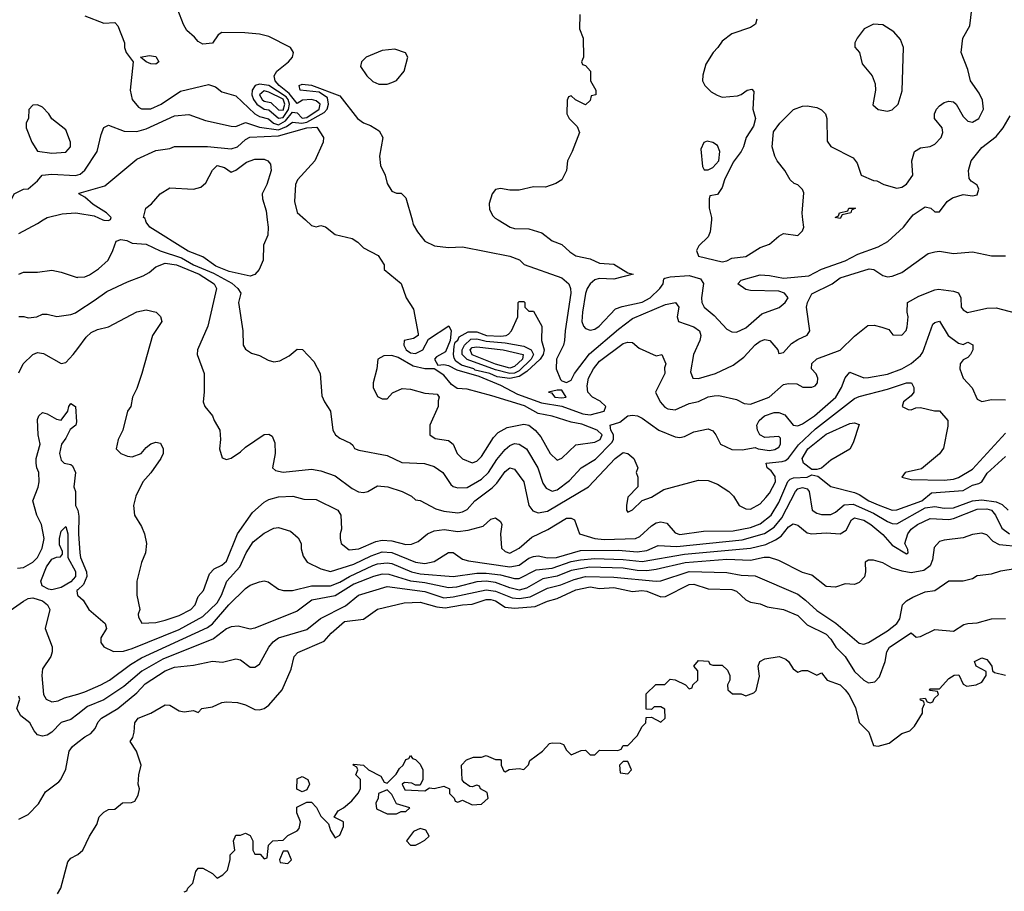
# Model space of a CAD drawing. Header units: inches. Extents: x 2348341 to 2479810, y 460419 to 613669.
# Tile 335 of 656: x 2379754 to 2383925, y 557156 to 560848. Entities that reach past the tile are written whole.
import ezdxf

# ---------------------------------------------------------------- set-up
doc = ezdxf.new("R2010")
doc.units = ezdxf.units.IN
doc.header["$MEASUREMENT"] = 0
for name, color, linetype in [('C3575', 7, 'Continuous'), ('C3576', 7, 'Continuous'), ('C3585', 7, 'Continuous'), ('C3586', 7, 'Continuous')]:
    doc.layers.add(name, color=color, linetype=linetype)

msp = doc.modelspace()

# ---------------------------------------------------------------- linework, layer by layer
at = {"layer": 'C3575', "color": 2}
for points, elevation in [([(2379750, 559942.8), (2379830, 559984.7), (2379853.3, 560000)], 94), ([(2379750, 559771), (2379770, 559778.8), (2379830, 559778.8), (2379890, 559786.8), (2379930, 559778.8), (2379996.8, 559756.8), (2380000, 559757)], 90), ([(2379750, 559591), (2379770.9, 559590.9), (2379790, 559584.7), (2379826, 559590), (2379850, 559601), (2379870, 559601), (2379911.1, 559591.1), (2379970, 559598.8), (2379990, 559606.8), (2380000, 559613.3)], 86), ([(2379750, 559352), (2379769, 559390), (2379809, 559430), (2379830, 559438.8), (2379854.4, 559434.4), (2379930, 559391.3), (2379950, 559396), (2379981.2, 559430), (2380000, 559455.5)], 82), ([(2379744.6, 558524.6), (2379770, 558527.2), (2379809.3, 558550), (2379830, 558570.7), (2379849.6, 558610), (2379858, 558650), (2379847, 558710), (2379826.6, 558750), (2379809.2, 558810), (2379832.3, 558867.7), (2379836, 558890), (2379835.1, 558930), (2379826, 558950), (2379823.7, 558970), (2379823.7, 558990), (2379840.9, 559050), (2379832, 559090), (2379830, 559154), (2379835.3, 559170), (2379850, 559184.7), (2379870, 559178.8), (2379910, 559156), (2379930, 559152), (2379958, 559190), (2379962, 559210), (2379970, 559222), (2379991, 559210), (2379995.3, 559144.7), (2379991.3, 559130), (2379967.1, 559112.9), (2379950, 559075.3), (2379930.8, 559050), (2379922.8, 559010), (2379930, 558982), (2379942, 558970), (2379970, 558964.7), (2379978, 558958), (2379990.6, 558930.6), (2379984, 558870), (2379990.7, 558850), (2379990.7, 558790), (2380000, 558771)], 78), ([(2380000, 558433.5), (2379996.3, 558430), (2379997.3, 558417.3), (2379998.8, 558410), (2380000, 558409)], 78), ([(2379714, 558346), (2379770, 558384.9), (2379790, 558396.3), (2379810, 558399.1), (2379850, 558386), (2379871.3, 558370), (2379881, 558350), (2379862, 558270), (2379891.1, 558191.1), (2379892, 558170), (2379886, 558150), (2379850, 558098), (2379847.3, 558070), (2379854.8, 557990), (2379866, 557970), (2379890, 557958.8), (2379917.5, 557962.5), (2379944.5, 557975.5), (2380000, 557991.7)], 74), ([(2380000, 557907), (2379970, 557884), (2379930, 557870.5), (2379890, 557830.6), (2379870, 557818), (2379850, 557813.4), (2379830, 557818.8), (2379815.2, 557835.2), (2379797.3, 557870), (2379759.1, 557899.1), (2379742, 557930), (2379754.8, 557970), (2379750, 557982)], 70), ([(2379750, 557462), (2379790, 557482), (2379833.6, 557526.4), (2379863.1, 557576.9), (2379920.4, 557619.6), (2379928, 557630), (2379950, 557674), (2379964, 557750), (2379977.2, 557770), (2380000, 557787.5)], 66), ([(2379914.6, 557145.4), (2379928.7, 557170), (2379958.6, 557281.4), (2379970, 557296), (2379998, 557310), (2380000, 557311.7)], 62)]:
    msp.add_lwpolyline(points, dxfattribs=dict(at, elevation=elevation))
at = {"layer": 'C3575', "color": 2, "elevation": 74}
msp.add_lwpolyline([(2379890, 558433.2), (2379876.5, 558436.5), (2379849.4, 558449.4), (2379844, 558470), (2379867.3, 558530), (2379890, 558562.8), (2379910, 558572), (2379927.3, 558572.7), (2379935.3, 558584.7), (2379935.3, 558595.3), (2379923.2, 558623.2), (2379922.9, 558650), (2379930, 558681), (2379950, 558701), (2379958.4, 558670), (2379958, 558570), (2379990, 558510.6), (2379990.2, 558490), (2379970, 558467.3), (2379930, 558442.9)], close=True, dxfattribs=at)
at = {"layer": 'C3576', "color": 2, "elevation": 102}
msp.add_lwpolyline([(2379830, 560488), (2379810, 560486), (2379792.7, 560467.3), (2379791.6, 560431.6), (2379782, 560410), (2379782, 560390), (2379806, 560330), (2379830, 560292), (2379890, 560282.8), (2379950, 560286.8), (2379968.7, 560310), (2379969, 560330), (2379950, 560382), (2379890, 560428), (2379878, 560450), (2379850, 560478)], close=True, dxfattribs=at)
at = {"layer": 'C3576', "color": 2}
for points, elevation in [([(2379678.7, 560000), (2379730, 560110.8), (2379770, 560131), (2379790, 560131.3), (2379830, 560166), (2379849.7, 560190.3), (2379890, 560193.7), (2379990, 560188.9), (2380000, 560191.1)], 98), ([(2379853.3, 560000), (2379870, 560011), (2379934.6, 560025.4), (2379990, 560030.4), (2380000, 560028.7)], 94)]:
    msp.add_lwpolyline(points, dxfattribs=dict(at, elevation=elevation))
at = {"layer": 'C3585', "color": 2}
for points, elevation in [([(2380106.6, 560000), (2380110, 559998.4), (2380130, 559997.3), (2380135.3, 560000)], 94), ([(2380802.9, 560000), (2380806.8, 559970), (2380804.7, 559935.3), (2380787.1, 559892.9), (2380785.5, 559830), (2380767.7, 559790), (2380750, 559769.5), (2380730, 559762), (2380641.9, 559781.9), (2380584.8, 559804.8), (2380530, 559843.5), (2380468.1, 559868.1), (2380305.6, 559970), (2380289.4, 559990), (2380287, 560000)], 90), ([(2380964.3, 560000), (2380990, 559976), (2381010, 559971), (2381030, 559976), (2381050, 559971.3), (2381090, 559938), (2381162, 559922), (2381186.4, 559906.4), (2381210, 559882), (2381272, 559850), (2381298, 559810), (2381298, 559790), (2381370, 559731.3), (2381391, 559670), (2381422, 559622), (2381442, 559518), (2381442, 559510), (2381422.8, 559497.2), (2381382, 559490), (2381380.5, 559470), (2381390.7, 559450), (2381410, 559437.1), (2381430, 559434.9), (2381462, 559450), (2381485.2, 559494.8), (2381572, 559552), (2381582, 559530), (2381578, 559490), (2381558, 559442), (2381519.8, 559420.2), (2381511, 559410), (2381525.4, 559385.4), (2381550, 559387.3), (2381570, 559383), (2381605.7, 559365.7), (2381698.2, 559338.2), (2381790, 559300.3), (2381862.3, 559262.3), (2381964.8, 559224.8), (2382050.7, 559210.7), (2382139.3, 559179.3), (2382170, 559174.8), (2382229.6, 559190.4), (2382237, 559210), (2382212.9, 559232.9), (2382180.9, 559250), (2382160.7, 559270), (2382157.2, 559297.2), (2382163.5, 559330), (2382184.7, 559370), (2382210, 559401.6), (2382310, 559477.3), (2382330, 559482.8), (2382350, 559481), (2382377.3, 559457.3), (2382450, 559424.7), (2382474, 559430), (2382490.7, 559390.7), (2382486, 559374), (2382487.3, 559350), (2382446.8, 559270), (2382466.8, 559230), (2382487.1, 559207.1), (2382499.9, 559199.9), (2382530, 559195.5), (2382590, 559222), (2382629.5, 559230.5), (2382670, 559250.6), (2382695.3, 559255.3), (2382716, 559256), (2382790, 559238.8), (2382822.5, 559222.5), (2382850, 559219.1), (2382929.2, 559250), (2382990, 559302.8), (2383010, 559306.8), (2383045.4, 559305.4), (2383071.6, 559291.6), (2383110, 559291.3), (2383123.1, 559296.9), (2383134, 559310), (2383135.3, 559330), (2383128.4, 559348.4), (2383108, 559370), (2383110, 559392), (2383130, 559411), (2383230, 559447.7), (2383290, 559507.3), (2383347, 559553), (2383373.7, 559553.7), (2383406.4, 559546.4), (2383435.3, 559535.3), (2383452.7, 559512.7), (2383490, 559512), (2383508.9, 559531.1), (2383512.9, 559547.1), (2383517.2, 559590), (2383513.2, 559610), (2383515.3, 559650), (2383563.3, 559676.7), (2383630, 559704), (2383646.4, 559706.4), (2383710, 559698.8), (2383730.6, 559690.6), (2383740.7, 559670), (2383742, 559630), (2383750, 559618.8), (2383768.4, 559608.4), (2383850, 559626), (2383890, 559628), (2383970, 559606.8)], 94), ([(2381415.9, 560000), (2381421.1, 559981.1), (2381438.8, 559950), (2381470.5, 559910.5), (2381510.5, 559890.5), (2381570, 559883.8), (2381630, 559885.5), (2381830, 559846), (2381870.7, 559830.7), (2381891.1, 559811.1), (2382050, 559755.5), (2382080.7, 559730), (2382087.7, 559710), (2382088, 559690), (2382064.4, 559530), (2382062.4, 559490), (2382057.1, 559470), (2382028, 559410), (2382026, 559370), (2382044.5, 559324.5), (2382050, 559318), (2382070, 559311), (2382090, 559321), (2382103.7, 559350), (2382167.6, 559432.4), (2382290, 559537), (2382350, 559582), (2382490, 559642), (2382532, 559650), (2382546, 559630), (2382538.8, 559590), (2382544.7, 559570), (2382610, 559546.8), (2382634, 559530), (2382639.1, 559510), (2382635.5, 559490), (2382608, 559430), (2382596, 559356), (2382604.7, 559330), (2382630, 559327.7), (2382702, 559350), (2382775.5, 559384.5), (2382820.7, 559419.3), (2382870, 559470.6), (2382890, 559486.8), (2382910, 559494), (2382931.3, 559490), (2382964.7, 559450), (2382970, 559434), (2382990, 559438), (2383023.9, 559476.1), (2383050, 559494), (2383090, 559511.3), (2383101.2, 559530), (2383087, 559630), (2383091.6, 559650), (2383110, 559687.3), (2383195.3, 559730), (2383230, 559754.4), (2383352.5, 559792.5), (2383371.3, 559790), (2383410, 559764), (2383430, 559759.1), (2383450, 559762), (2383490, 559777.3), (2383602, 559858), (2383630, 559865.5), (2383650, 559868), (2383710, 559858.4), (2383790, 559865.5), (2383870, 559847.7), (2383930, 559848.4)], 98), ([(2381781.2, 560000), (2381832, 559970), (2381850, 559964), (2381910, 559962.8), (2381965.2, 559945.2), (2382010, 559911.3), (2382050, 559896), (2382084.4, 559864.4), (2382110, 559848.5), (2382170, 559834.9), (2382210, 559817.3), (2382270, 559813), (2382330, 559776), (2382352, 559770), (2382270, 559749.4), (2382208.1, 559751.9), (2382190, 559746.6), (2382170, 559729.3), (2382157.1, 559710), (2382150, 559688.7), (2382137.6, 559610), (2382135.5, 559570), (2382142, 559550), (2382150, 559540.7), (2382170, 559533.4), (2382190, 559538), (2382209.2, 559550), (2382277.2, 559622.8), (2382306.3, 559633.7), (2382390, 559652), (2382424.5, 559670), (2382466, 559710), (2382479, 559730), (2382482, 559750), (2382486.8, 559753.2), (2382510, 559759.1), (2382590, 559764), (2382638, 559750), (2382650.9, 559730.9), (2382642.4, 559670), (2382643.8, 559650), (2382654, 559630), (2382695.3, 559595.3), (2382750, 559538), (2382770, 559526), (2382790, 559524.7), (2382830, 559542.8), (2382897.6, 559602.4), (2382971.3, 559628.7), (2382996, 559650), (2383009.2, 559670), (2382993.2, 559690), (2382970, 559698.4), (2382850, 559701.2), (2382830, 559705.2), (2382795.3, 559730), (2382810, 559744.7), (2382890, 559767.3), (2382930, 559764.9), (2382990, 559752.9), (2383097.1, 559762.9), (2383150, 559791.8), (2383250, 559826.7), (2383304.4, 559855.6), (2383390, 559885.5), (2383431.8, 559908.2), (2383497.2, 559970), (2383521.4, 560000)], 102), ([(2382683.7, 560000), (2382678.8, 559950), (2382670, 559928), (2382631.3, 559890), (2382621, 559870), (2382630, 559846.8), (2382730, 559822), (2382750, 559827.3), (2382770, 559838.8), (2382830, 559845.5), (2382890, 559882.8), (2382930, 559898), (2382970, 559932), (2382990, 559942), (2383050, 559934), (2383070, 559954), (2383075.3, 559970), (2383071.9, 560000)], 106), ([(2380000, 559757), (2380030, 559759.1), (2380050, 559767.7), (2380087.5, 559792.5), (2380129, 559830), (2380149, 559870), (2380162, 559910), (2380182.5, 559917.5), (2380207.2, 559912.8), (2380230, 559901.6), (2380290, 559897.5), (2380349.5, 559869.5), (2380438.9, 559838.9), (2380490.4, 559810), (2380574.5, 559774.5), (2380651.9, 559731.9), (2380677.6, 559710), (2380690.4, 559690), (2380680.5, 559650), (2380698.8, 559530), (2380701, 559470), (2380710, 559452), (2380735.3, 559435.3), (2380770, 559426), (2380805.8, 559405.8), (2380830, 559398.8), (2380856.5, 559403.5), (2380896, 559424), (2380930, 559452), (2380951.3, 559451.3), (2380999.8, 559399.8), (2381026.8, 559350), (2381034.4, 559254.4), (2381044.7, 559230), (2381070.6, 559190.6), (2381081, 559110), (2381091.3, 559090), (2381110, 559076), (2381154.8, 559054.8), (2381165.4, 559045.4), (2381171.6, 559031.6), (2381190, 559024.7), (2381310, 559002), (2381372.7, 558972.7), (2381468.5, 558968.5), (2381510, 558955.5), (2381546.8, 558930), (2381579.9, 558879.9), (2381590.5, 558870.5), (2381610, 558864.9), (2381650, 558866.4), (2381710, 558901.3), (2381739.7, 558930), (2381774.8, 558985.2), (2381810, 559028), (2381830, 559044.4), (2381850, 559052.4), (2381870.3, 559050.3), (2381900.5, 559030), (2381948.4, 558950), (2381970, 558884.7), (2381983.4, 558863.4), (2382010, 558850.5), (2382030, 558857.1), (2382083.3, 558896.7), (2382132.7, 558950), (2382192.8, 558987.2), (2382262.8, 559057.2), (2382269.8, 559070), (2382268.6, 559090), (2382258, 559110), (2382255.3, 559130), (2382296.6, 559143.4), (2382330, 559170.5), (2382350, 559173), (2382370.3, 559170.3), (2382390, 559160.7), (2382460.7, 559110), (2382530, 559081.3), (2382550, 559078.9), (2382570, 559082.6), (2382610, 559102), (2382670, 559115.5), (2382690, 559106), (2382702.8, 559090), (2382722, 559050), (2382770, 559027.6), (2382814.2, 559025.8), (2382870, 559036), (2382882, 559030), (2382930, 559023), (2382953.1, 559026.9), (2382970, 559038), (2382976, 559050), (2382976, 559076), (2382970, 559082), (2382910, 559079), (2382889.2, 559089.2), (2382879, 559110), (2382876, 559130), (2382886.6, 559150), (2382909.2, 559170), (2382950, 559184.9), (2382970, 559184.9), (2382995.1, 559175.1), (2383030.6, 559130.6), (2383050, 559128), (2383070, 559136.4), (2383120.7, 559170), (2383211.6, 559250), (2383235.6, 559290), (2383250, 559331.3), (2383270, 559354.8), (2383330, 559330.6), (2383350, 559333), (2383430, 559347), (2383490, 559368.7), (2383530, 559392.4), (2383570, 559425.5), (2383580.1, 559439.9), (2383622, 559558), (2383630, 559566), (2383650, 559571), (2383687.3, 559510), (2383730, 559478), (2383750, 559472), (2383770, 559482), (2383790.7, 559470.7), (2383791, 559450), (2383782, 559430), (2383770, 559418), (2383750, 559408), (2383738, 559390), (2383736, 559370), (2383751, 559330), (2383788.2, 559288.2), (2383810, 559241), (2383830, 559230.8), (2383870, 559239.1), (2383930, 559237.3)], 90), ([(2380000, 559613.3), (2380070, 559658.4), (2380122.7, 559697.3), (2380210, 559738.4), (2380277.1, 559762.9), (2380302.7, 559777.3), (2380330, 559801), (2380370, 559817.3), (2380418, 559810), (2380514.4, 559770), (2380578, 559730), (2380587.3, 559710), (2380550.8, 559550), (2380506.8, 559450), (2380506, 559430), (2380534.8, 559350), (2380536, 559270), (2380531.3, 559230), (2380538, 559210), (2380571.3, 559170), (2380578, 559150), (2380602, 559110), (2380604.7, 559070), (2380601, 559030), (2380611.6, 558991.6), (2380630, 558984.7), (2380650, 558991.3), (2380690, 559018), (2380710, 559038), (2380789.1, 559090.9), (2380810, 559092), (2380823.6, 559083.6), (2380835.3, 559055.3), (2380836, 559010), (2380824.7, 558950), (2380838, 558938), (2380870, 558931), (2380990, 558944), (2381030, 558937.3), (2381090, 558916.3), (2381162, 558862), (2381188.5, 558848.5), (2381210, 558845.5), (2381228, 558850), (2381270, 558873), (2381314, 558870), (2381374, 558850), (2381414, 558830), (2381430, 558814), (2381450, 558812), (2381516.3, 558776.3), (2381550, 558766.4), (2381610, 558759.3), (2381630, 558763), (2381650, 558774), (2381682, 558810), (2381755.3, 558864.7), (2381775.5, 558884.5), (2381810, 558934), (2381830, 558950.5), (2381850, 558944.7), (2381890, 558891), (2381910.5, 558790.5), (2381928.1, 558768.1), (2381950, 558759.1), (2381990, 558766.7), (2382162.7, 558870), (2382277, 558990), (2382310, 559014.4), (2382330, 559010.5), (2382354.8, 558990), (2382372, 558950), (2382364.7, 558930), (2382372, 558910), (2382372, 558870), (2382330, 558826), (2382324.7, 558790), (2382324.7, 558770), (2382330, 558762), (2382350, 558772), (2382390, 558812), (2382430, 558826), (2382482.5, 558857.5), (2382630, 558897.3), (2382670, 558896.3), (2382710, 558880.7), (2382758, 558850), (2382778, 558830), (2382802, 558790), (2382830, 558776), (2382850, 558774.8), (2382890, 558797.3), (2382915.2, 558824.8), (2382930, 558842), (2382955.1, 558890), (2382953.9, 558913.9), (2382937.3, 558937.3), (2382919.5, 558950), (2382915.3, 558970), (2382983.9, 558976.1), (2382998.4, 558981.6), (2383010, 558990.4), (2383052.2, 559047.8), (2383124.7, 559115.3), (2383290, 559243), (2383310, 559252.4), (2383430, 559283.1), (2383510.5, 559310.5), (2383532, 559310), (2383541, 559290), (2383541, 559270), (2383530, 559255.3), (2383498, 559230), (2383492, 559210), (2383516.9, 559196.9), (2383530, 559196), (2383550, 559204.7), (2383570, 559206), (2383628.9, 559191.1), (2383650.7, 559190.7), (2383686, 559150), (2383686, 559126), (2383667.3, 559032.7), (2383650.5, 559009.5), (2383574.4, 558945.6), (2383504.7, 558930), (2383491, 558910), (2383530, 558901.1), (2383670, 558897), (2383710, 558901.3), (2383730, 558908.4), (2383790, 558944.9), (2383930, 559097.3)], 86), ([(2380000, 559455.5), (2380035.9, 559504.1), (2380056.2, 559523.8), (2380084.1, 559535.9), (2380130, 559547.3), (2380250, 559610.8), (2380290, 559618.8), (2380332, 559610), (2380350.9, 559590.9), (2380356, 559570), (2380316, 559510), (2380271.3, 559350), (2380250, 559286), (2380232, 559250), (2380224.7, 559210), (2380211.3, 559190), (2380191, 559110), (2380171.3, 559070), (2380162, 559030), (2380182, 559010), (2380210, 558998.8), (2380230, 558996.3), (2380268.7, 559010), (2380290, 559036), (2380310, 559051), (2380330, 559058), (2380350, 559054), (2380362, 559030), (2380362, 559010), (2380351.3, 558990), (2380310, 558928.7), (2380276, 558890), (2380246, 558830), (2380236, 558790), (2380241, 558750), (2380270, 558702), (2380282.8, 558670), (2380290.8, 558630), (2380286.8, 558590), (2380270.6, 558549.4), (2380250.8, 558470), (2380250.8, 558410), (2380262.8, 558350), (2380256, 558330), (2380256.9, 558316.9), (2380271.6, 558291.6), (2380330, 558294.9), (2380370, 558304.9), (2380430, 558323.7), (2380478.4, 558350), (2380497, 558370), (2380510, 558404.7), (2380533.2, 558430), (2380558.4, 558501.6), (2380578, 558522), (2380610, 558538), (2380630, 558554.8), (2380676.9, 558670), (2380739.5, 558760.5), (2380790, 558804.9), (2380810, 558815.8), (2380850, 558826.4), (2380910.5, 558830.5), (2380957.3, 558817.3), (2381010, 558815.5), (2381101, 558770), (2381114, 558750), (2381117.3, 558690), (2381110.8, 558670), (2381110.9, 558650.9), (2381116, 558630), (2381150, 558602), (2381190, 558607), (2381262.7, 558637.3), (2381290, 558643.1), (2381330, 558641.1), (2381390, 558625.3), (2381413.3, 558626.7), (2381442.4, 558637.6), (2381481.2, 558670), (2381510, 558683), (2381551.8, 558688.2), (2381610, 558680.3), (2381654.3, 558685.7), (2381717, 558703), (2381750, 558732), (2381770, 558738), (2381790, 558722), (2381796, 558710), (2381791, 558670), (2381794.8, 558610), (2381810, 558594.8), (2381830, 558588.4), (2381869.2, 558610), (2381923.1, 558656.9), (2381991.3, 558688.7), (2382070, 558736.3), (2382090, 558737.3), (2382104.7, 558730), (2382124.7, 558670), (2382190.3, 558650.3), (2382230, 558646.3), (2382362, 558650), (2382380.5, 558659.5), (2382430, 558704.9), (2382450, 558716.3), (2382470, 558720.7), (2382495.5, 558715.5), (2382530, 558674.8), (2382550, 558667), (2382650, 558681.3), (2382776.3, 558683.7), (2382850, 558697.3), (2382890, 558713.1), (2382937.4, 558750), (2382970, 558803), (2383008.1, 558891.9), (2383018.2, 558901.8), (2383031.9, 558908.1), (2383089.7, 558910.3), (2383110, 558920.5), (2383135.2, 558915.2), (2383190, 558870.7), (2383290, 558846), (2383310, 558837.6), (2383350.5, 558810), (2383390, 558792.6), (2383450, 558770.2), (2383470, 558771.4), (2383575.1, 558810), (2383616.1, 558843.9), (2383750, 558853.4), (2383790, 558877), (2383816.9, 558883.1), (2383830, 558890.7), (2383852.6, 558927.4), (2383930, 558998)], 82), ([(2380000, 558409), (2380022.8, 558390), (2380046.8, 558350), (2380116, 558290), (2380121, 558270), (2380098, 558230), (2380098, 558210), (2380110, 558192), (2380151.3, 558171.3), (2380194, 558174), (2380230, 558184.9), (2380430, 558264.9), (2380530, 558319.5), (2380590, 558378.4), (2380608.3, 558410), (2380632, 558470), (2380686, 558530), (2380713, 558590), (2380743.5, 558636.5), (2380790, 558673.4), (2380830, 558694), (2380850, 558697.3), (2380901.4, 558681.4), (2380933.7, 558653.7), (2380946, 558630), (2380946.4, 558606.4), (2380955.3, 558575.3), (2380971.3, 558550), (2381030, 558522), (2381070, 558510.5), (2381170, 558541.3), (2381242.8, 558577.2), (2381290, 558594.7), (2381330, 558591.3), (2381430, 558550.3), (2381470, 558544.6), (2381510, 558553), (2381570, 558590.8), (2381590, 558590.8), (2381630, 558562.8), (2381655.5, 558555.5), (2381830, 558530.2), (2381870, 558538), (2381910, 558566.7), (2381930, 558574.4), (2381950, 558577.1), (2381990, 558568.9), (2382028, 558570), (2382130, 558599.1), (2382290, 558600.7), (2382370, 558593.4), (2382410, 558600.2), (2382458.6, 558621.4), (2382536.9, 558616.9), (2382814.9, 558645.1), (2382908.9, 558671.1), (2382950, 558698), (2382981.9, 558738.1), (2383040.5, 558850), (2383050, 558861.3), (2383070, 558866.7), (2383090, 558860.5), (2383098.4, 558850), (2383110.4, 558770.4), (2383130, 558758), (2383150, 558752.4), (2383190, 558752.7), (2383210, 558762), (2383246.5, 558793.5), (2383284.6, 558795.4), (2383370, 558758), (2383430, 558723.1), (2383450, 558714.6), (2383470, 558713.4), (2383590, 558780.2), (2383630, 558786.7), (2383670, 558779.6), (2383710, 558780.8), (2383790, 558810.3), (2383830, 558814.2), (2383890, 558805.8), (2383915.1, 558795.1), (2383941.3, 558770)], 78), ([(2380000, 557991.7), (2380030, 558000.4), (2380097.2, 558030), (2380135.1, 558050), (2380223.7, 558116.3), (2380270, 558144.9), (2380550, 558273.1), (2380570.7, 558289.3), (2380640.5, 558370), (2380710, 558439.1), (2380730, 558453.4), (2380770, 558467.3), (2380790, 558471), (2380807.1, 558467.1), (2380850, 558436), (2380870.9, 558430.9), (2380910, 558430.7), (2380990, 558450.3), (2381070, 558450.2), (2381110, 558465.5), (2381150.6, 558489.4), (2381250, 558535.8), (2381270, 558543.2), (2381310, 558547.7), (2381330, 558544), (2381414, 558510), (2381450, 558501.6), (2381590, 558490.3), (2381690, 558503.5), (2381730, 558504.1), (2381790, 558496.9), (2381850, 558481.5), (2381870, 558481.7), (2381942.4, 558517.6), (2382010, 558525.4), (2382090, 558552.8), (2382130, 558560.6), (2382190, 558565.6), (2382310, 558562.2), (2382390, 558553.4), (2382570, 558584.1), (2382850, 558609.1), (2382914.4, 558625.6), (2382955.4, 558644.6), (2382979, 558661), (2383010, 558699.3), (2383030, 558713.4), (2383050, 558707.3), (2383090, 558674.8), (2383110, 558670.8), (2383170, 558674.4), (2383230, 558670.5), (2383254.7, 558685.3), (2383278, 558730), (2383290, 558738.4), (2383330, 558728.4), (2383359.1, 558710), (2383410, 558667.7), (2383450, 558622.8), (2383510, 558586), (2383518, 558590), (2383516.4, 558603.6), (2383504, 558630), (2383515.6, 558670), (2383530, 558690.4), (2383557, 558710), (2383610, 558734.6), (2383690, 558731.4), (2383710, 558734.9), (2383810, 558775.5), (2383850, 558776.9), (2383870.4, 558770), (2383886.7, 558750), (2383913.9, 558693.9), (2383947.3, 558670)], 74), ([(2380000, 558771), (2380000.5, 558770), (2380004.9, 558744.9), (2380002.4, 558670), (2380008.2, 558590), (2380012, 558570), (2380037.1, 558510), (2380038.4, 558490), (2380023.9, 558456.1), (2380000, 558433.5)], 78), ([(2383990, 558615.5), (2383904, 558624), (2383877.2, 558637.2), (2383850, 558666.8), (2383830, 558673.4), (2383790, 558667.7), (2383750, 558654), (2383670, 558644), (2383650, 558637.3), (2383627.8, 558612.2), (2383620.1, 558559.9), (2383610, 558534.8), (2383584.4, 558515.6), (2383530, 558504.9), (2383491.6, 558511.6), (2383450, 558524.4), (2383410, 558548.2), (2383370, 558559.1), (2383350, 558558.8), (2383335.3, 558550), (2383337.2, 558510), (2383332.3, 558487.7), (2383310, 558464.7), (2383290, 558456), (2383250, 558458), (2383210, 558444.7), (2383170, 558446.8), (2383110, 558494.8), (2383070, 558506.8), (2382970, 558557.3), (2382930, 558570.4), (2382908, 558570), (2382850, 558557.4), (2382750, 558561.2), (2382573.2, 558546.8), (2382450, 558519.1), (2382410, 558514.2), (2382370, 558515), (2382310, 558524.5), (2382169.1, 558529.1), (2382090, 558515.2), (2382030, 558491.2), (2381970, 558479.1), (2381900.5, 558439.5), (2381870, 558432.4), (2381830, 558441.6), (2381770, 558464.5), (2381730, 558469.3), (2381690, 558466.5), (2381604.2, 558444.2), (2381570, 558441.3), (2381470, 558462.9), (2381410.2, 558470.2), (2381318.6, 558498.6), (2381290, 558499.6), (2381252.7, 558490), (2381170, 558456.5), (2381090, 558407.4), (2380991.2, 558388.8), (2380930, 558343.1), (2380750, 558271), (2380730, 558266), (2380679.8, 558279.8), (2380650, 558276.3), (2380630, 558267.7), (2380574.5, 558225.5), (2380360.5, 558139.5), (2380271.6, 558088.4), (2380195.7, 558024.3), (2380110, 557966.7), (2380041.4, 557938.6), (2380000, 557907)], 70), ([(2380000, 557787.5), (2380030, 557810.5), (2380055.6, 557824.4), (2380074, 557846), (2380086.2, 557873.8), (2380101.2, 557890), (2380169.4, 557930), (2380250, 557996.4), (2380285.2, 558034.8), (2380369.5, 558090), (2380410, 558105.7), (2380490, 558113.4), (2380570, 558130.7), (2380612.9, 558127.1), (2380670, 558141), (2380690, 558136), (2380730, 558106), (2380750, 558106), (2380770, 558118), (2380809.6, 558190), (2380827.5, 558212.5), (2380849.8, 558230.2), (2380970, 558265.5), (2381028, 558312), (2381134.2, 558365.8), (2381189.3, 558410), (2381310, 558446.7), (2381470, 558426), (2381550, 558399.7), (2381590, 558403.2), (2381730, 558433.8), (2381770, 558427.2), (2381839.7, 558399.7), (2381870, 558396.3), (2381916.9, 558403.1), (2381990, 558440.2), (2382046.3, 558453.7), (2382102.9, 558477.1), (2382150, 558489.2), (2382270, 558487.3), (2382450, 558470.3), (2382470, 558471.8), (2382590, 558511.1), (2382750, 558506.7), (2382810, 558495.3), (2382870, 558492.4), (2383050, 558414.4), (2383083, 558390), (2383130, 558344.9), (2383211.4, 558291.4), (2383310, 558206.8), (2383330, 558202.8), (2383350, 558210.5), (2383430, 558259.5), (2383469.6, 558290), (2383481.6, 558310), (2383493.2, 558370), (2383510, 558386.8), (2383537.5, 558402.5), (2383590, 558424.9), (2383630, 558430.6), (2383690, 558470.8), (2383750, 558470.8), (2383790, 558481), (2383810, 558494), (2383870, 558500.7), (2383910, 558513.4), (2383970, 558522.8)], 66), ([(2380000, 557311.7), (2380022, 557330), (2380049.2, 557390), (2380081.2, 557438.8), (2380090, 557471.3), (2380110, 557491.3), (2380130, 557502), (2380156.4, 557503.6), (2380190, 557531.3), (2380227.3, 557532.7), (2380242, 557538), (2380256.4, 557563.6), (2380262, 557590), (2380255.3, 557610), (2380258, 557650), (2380268.7, 557690), (2380248.7, 557750), (2380222, 557790), (2380232.9, 557807.1), (2380239, 557830), (2380241.2, 557870), (2380255.3, 557890), (2380310, 557910.6), (2380370, 557946), (2380390, 557944.7), (2380430, 557921), (2380450, 557916), (2380490, 557922), (2380510, 557914), (2380526, 557930), (2380570, 557938), (2380610, 557956), (2380630, 557958.8), (2380676.3, 557956.3), (2380710, 557946), (2380750, 557926), (2380770, 557924.7), (2380790, 557931), (2380810, 557944.7), (2380866, 558010), (2380903.3, 558096.7), (2380916, 558150), (2380931.7, 558168.3), (2381043.9, 558216.1), (2381073.2, 558250), (2381130, 558299.3), (2381210, 558308.4), (2381270, 558350.7), (2381382.3, 558377.7), (2381450, 558381.3), (2381521, 558361), (2381556.3, 558356.3), (2381630, 558370.2), (2381670, 558372.6), (2381730, 558392.4), (2381750, 558392.3), (2381770, 558386), (2381810, 558360.3), (2381850, 558354.9), (2381937.3, 558362.7), (2381990, 558385.3), (2382030, 558396.5), (2382110, 558432.9), (2382170, 558446), (2382210, 558438.7), (2382270, 558442.4), (2382350, 558425.5), (2382389.7, 558430.3), (2382410, 558428), (2382470, 558403.7), (2382490, 558404.4), (2382590, 558455.5), (2382610, 558457.1), (2382670, 558437.1), (2382770, 558434.9), (2382790, 558427.3), (2382830, 558391), (2382850, 558381), (2382890, 558373.4), (2382920.5, 558360.5), (2382990, 558350.4), (2383050, 558324.9), (2383090, 558285.5), (2383170, 558245.5), (2383190, 558224), (2383210.5, 558190), (2383250.2, 558150.2), (2383290, 558087.7), (2383330, 558050.6), (2383350, 558039.1), (2383376.2, 558043.8), (2383395.3, 558064.7), (2383419.5, 558130), (2383427, 558170), (2383438, 558190), (2383530, 558251), (2383552, 558232), (2383570, 558236), (2383630, 558264.7), (2383710, 558258), (2383753.2, 558286.8), (2383770, 558291), (2383810, 558294), (2383870, 558310.8), (2383930, 558311)], 62), ([(2380450, 557154), (2380462, 557158), (2380466, 557170), (2380488, 557190), (2380500.4, 557239.6), (2380510, 557254), (2380530, 557254), (2380570, 557232), (2380590, 557212), (2380614.6, 557225.4), (2380634, 557246), (2380646, 557290), (2380646, 557310), (2380666, 557330), (2380659, 557370), (2380670, 557394), (2380690, 557394), (2380710, 557402), (2380730, 557392), (2380742, 557370), (2380742, 557330), (2380750, 557314), (2380772.7, 557312.7), (2380790, 557294), (2380802, 557298), (2380808.4, 557351.6), (2380826, 557370), (2380870, 557372), (2380890, 557392), (2380930, 557412), (2380938, 557422), (2380944, 557450), (2380928.4, 557488.4), (2380927.3, 557512.7), (2380970, 557534), (2380990, 557534), (2381011.6, 557511.6), (2381030, 557474), (2381062, 557442), (2381070, 557414), (2381090, 557382), (2381110, 557394), (2381126, 557430), (2381126, 557450), (2381086, 557470), (2381103.1, 557496.9), (2381126, 557510), (2381160.4, 557539.6), (2381188.4, 557571.6), (2381198, 557590), (2381198, 557630), (2381178, 557650), (2381186, 557670), (2381182, 557682), (2381166, 557690), (2381170, 557694), (2381210.9, 557690.9), (2381231.1, 557671.1), (2381283.6, 557643.6), (2381298, 557618), (2381310, 557614), (2381348.4, 557651.6), (2381363.1, 557676.9), (2381378, 557690), (2381390, 557714), (2381402, 557718), (2381410, 557732), (2381418, 557718), (2381430, 557714), (2381450, 557694), (2381462, 557670), (2381462, 557630), (2381450, 557606), (2381430, 557606), (2381414.6, 557614.6), (2381383.6, 557616.4), (2381374, 557610), (2381386, 557586), (2381470, 557582), (2381490, 557594), (2381510, 557592), (2381550, 557602), (2381574, 557590), (2381574, 557570), (2381594, 557550), (2381598, 557538), (2381610, 557534), (2381630, 557542), (2381670, 557522), (2381710, 557524.7), (2381738, 557550), (2381734.6, 557574.6), (2381706, 557590), (2381702, 557602), (2381690, 557606), (2381670, 557598), (2381660.4, 557600.4), (2381636.4, 557616.4), (2381628.4, 557628.4), (2381626, 557690), (2381647.3, 557712.7), (2381676.4, 557723.6), (2381710, 557724.7), (2381730, 557732), (2381770, 557714), (2381790, 557714), (2381794, 557710), (2381794, 557690), (2381804.7, 557664.7), (2381810, 557662), (2381828, 557672), (2381870, 557676), (2381890, 557672), (2381908.9, 557691.1), (2381915.3, 557710), (2381968, 557750), (2381998, 557782), (2382010, 557784.7), (2382043.6, 557783.6), (2382058, 557778), (2382070, 557754), (2382090, 557734), (2382132.7, 557752.7), (2382150, 557754), (2382170, 557734), (2382190, 557734), (2382210, 557754), (2382287.3, 557752.7), (2382302, 557758), (2382310, 557774), (2382330, 557774), (2382370, 557814), (2382390, 557854), (2382406, 557870), (2382407.3, 557892.7), (2382430, 557894), (2382470, 557872), (2382488, 557890), (2382487.3, 557927.3), (2382470, 557938), (2382442, 557938), (2382430, 557926), (2382407.3, 557927.3), (2382407.3, 557992.7), (2382448.4, 558031.6), (2382487.3, 558032.7), (2382510, 558054), (2382530, 558052), (2382574, 558030), (2382590, 558014), (2382602, 558018), (2382606, 558030), (2382626, 558050), (2382626, 558090), (2382609, 558110), (2382630, 558134), (2382671.6, 558131.6), (2382678, 558118), (2382690, 558114), (2382730, 558114), (2382752.7, 558092.7), (2382762, 558070), (2382762, 558050), (2382752, 558030), (2382754, 558010), (2382772.7, 557992.7), (2382810, 557992), (2382830, 557984.7), (2382863.1, 557996.9), (2382872.9, 558007.1), (2382888, 558068), (2382882, 558110), (2382888.7, 558130), (2382910, 558141), (2382970.9, 558150.9), (2382999.8, 558139.8), (2383011, 558130), (2383030, 558098), (2383050, 558084.7), (2383069.1, 558090.9), (2383090.9, 558090.9), (2383130, 558072), (2383150, 558082), (2383174, 558050), (2383230, 558030.8), (2383250.7, 558010), (2383266, 557990), (2383294.6, 557934.6), (2383310.5, 557870.5), (2383351, 557830), (2383370, 557774), (2383390, 557771.3), (2383436.5, 557783.5), (2383490, 557824.7), (2383524, 557836), (2383544.7, 557855.3), (2383578, 557910), (2383578, 557930), (2383586, 557950), (2383582, 557962), (2383570, 557966), (2383568, 557972), (2383590, 557974), (2383598, 557958), (2383610, 557954), (2383622, 557958), (2383627.3, 557972.7), (2383646, 557990), (2383642, 558002), (2383610, 558006), (2383606, 558010), (2383610, 558014), (2383650, 558014), (2383690, 558058), (2383712, 558072), (2383732.7, 558072.7), (2383750, 558034), (2383765.4, 558025.4), (2383806, 558030), (2383830, 558042), (2383848, 558070), (2383847.3, 558087.3), (2383806, 558110), (2383798, 558130), (2383830, 558144.7), (2383850, 558138), (2383858, 558130), (2383872, 558110), (2383874, 558090), (2383883.6, 558083.6), (2383930, 558072)], 58)]:
    msp.add_lwpolyline(points, dxfattribs=dict(at, elevation=elevation))
for points, elevation in [([(2381910, 559614), (2381930, 559614), (2381966, 559550), (2381964, 559490), (2381976, 559450), (2381971.5, 559430), (2381959, 559410), (2381901.7, 559358.3), (2381870, 559336.7), (2381830, 559328.9), (2381776.1, 559336.1), (2381746, 559350), (2381683.9, 559363.9), (2381677.2, 559370), (2381625.4, 559385.4), (2381602, 559402), (2381594.8, 559414.8), (2381591, 559430), (2381594, 559466), (2381598, 559482), (2381610, 559491.3), (2381615.1, 559504.9), (2381653.6, 559526.4), (2381690, 559526.2), (2381732, 559510), (2381791.9, 559508.1), (2381814, 559510), (2381824.2, 559515.8), (2381837.2, 559530), (2381864, 559590), (2381866, 559650), (2381870, 559654), (2381890, 559654), (2381894, 559650), (2381894, 559630)], 94), ([(2381830, 559348.9), (2381770, 559365.2), (2381649.5, 559409.5), (2381628.4, 559430), (2381627.8, 559450), (2381637.5, 559470), (2381665.5, 559494.5), (2381690, 559496.8), (2381730, 559486.5), (2381810, 559479.8), (2381890, 559465.5), (2381920.9, 559450), (2381931.1, 559430), (2381920.9, 559410), (2381870, 559361.1), (2381850, 559351.6)], 90), ([(2381830, 559372.4), (2381770, 559388.7), (2381670, 559429), (2381661.7, 559450), (2381670, 559459.5), (2381690, 559462.6), (2381802, 559450), (2381887.3, 559430), (2381883.7, 559410), (2381850, 559379.8)], 86), ([(2381330, 559425.4), (2381295.8, 559424.2), (2381270.8, 559410), (2381267.3, 559370), (2381251.3, 559310), (2381251.3, 559290), (2381270, 559252), (2381290, 559242), (2381310, 559242), (2381332.9, 559267.1), (2381373.6, 559286.4), (2381410, 559282.8), (2381470, 559266.8), (2381522, 559262), (2381531.3, 559250), (2381526.4, 559233.6), (2381526.8, 559210), (2381491, 559130), (2381491.3, 559090), (2381514.4, 559074.4), (2381570, 559066), (2381590.8, 559050), (2381607.3, 559010), (2381630, 558987.7), (2381670, 558971), (2381690, 558978.8), (2381710, 558997.3), (2381761.3, 559078.7), (2381780.5, 559099.5), (2381819.5, 559120.5), (2381890, 559134.4), (2381910.3, 559130.3), (2381938, 559110), (2381961.7, 559081.7), (2382000.7, 559010), (2382030, 558982.8), (2382050, 558990.7), (2382110, 559047.3), (2382190, 559059), (2382213.3, 559070), (2382221.7, 559090), (2382200.5, 559110), (2382135.1, 559135.1), (2382090, 559143.1), (2382010, 559169), (2381950, 559180.4), (2381891.9, 559211.9), (2381754.5, 559254.5), (2381650, 559282.6), (2381606.6, 559286.6), (2381582.9, 559302.9), (2381550, 559342.7), (2381509.5, 559369.5), (2381470, 559369.7), (2381420.9, 559380.9), (2381357, 559417)], 94), ([(2382050, 559279), (2382030, 559279), (2381994, 559270), (2382007.1, 559267.1), (2382021, 559250), (2382050, 559246), (2382068.7, 559250)], 98), ([(2383110, 558942.7), (2383074, 558970), (2383068.2, 558990), (2383092.8, 559030), (2383170, 559093.1), (2383270, 559137.1), (2383290, 559140.7), (2383310, 559134), (2383284.4, 559055.6), (2383270.4, 559029.6), (2383190, 558982.7), (2383150, 558949.2), (2383130, 558942.7)], 82), ([(2382330, 557706), (2382310, 557706), (2382294, 557690), (2382298, 557658), (2382330, 557654), (2382346, 557670)], 58), ([(2380950, 557578), (2380928, 557588), (2380930, 557632), (2380950, 557642), (2380974, 557630), (2380982, 557610), (2380970, 557586)], 58), ([(2381310, 557586), (2381274, 557570), (2381272, 557550), (2381262, 557530), (2381265.4, 557505.4), (2381310, 557484.7), (2381350, 557484.7), (2381370, 557494), (2381390, 557494), (2381406, 557510), (2381350, 557526), (2381330, 557566)], 58), ([(2381450, 557422), (2381422, 557410), (2381392, 557370), (2381410, 557352), (2381430, 557352), (2381450, 557362), (2381470, 557372), (2381488, 557390), (2381474.6, 557414.6)], 58), ([(2380890, 557326), (2380870, 557326), (2380854, 557290), (2380858, 557278), (2380890, 557274), (2380906, 557290)], 58)]:
    msp.add_lwpolyline(points, close=True, dxfattribs=dict(at, elevation=elevation))
at = {"layer": 'C3586', "color": 2}
for points, elevation in [([(2380030, 560864), (2380110, 560834), (2380156.9, 560836.9), (2380170, 560822), (2380198, 560750), (2380198, 560730), (2380204.7, 560710), (2380234, 560670), (2380222, 560550), (2380230.6, 560510), (2380257.1, 560477.1), (2380270.4, 560470.4), (2380310, 560470.4), (2380352.7, 560490), (2380434.5, 560545.5), (2380553.2, 560573.2), (2380583.8, 560563.8), (2380610, 560542.8), (2380670, 560525.5), (2380750.1, 560450.1), (2380770, 560438.6), (2380808.5, 560428.5), (2380829.6, 560409.6), (2380850, 560403.4), (2380880.6, 560419.4), (2380910, 560457), (2380930, 560453.4), (2380950, 560431.8), (2380970, 560434.7), (2381022.5, 560470), (2381026.1, 560490), (2381010, 560505), (2380989.5, 560510.5), (2380952, 560508), (2380930, 560493.7), (2380895.7, 560535.7), (2380853.1, 560570), (2380836.3, 560590), (2380832, 560610), (2380842.7, 560630), (2380892.3, 560670), (2380909.3, 560690), (2380913.2, 560710), (2380901.2, 560730), (2380810, 560777), (2380770, 560786.6), (2380707.5, 560792.5), (2380610, 560794), (2380595.3, 560784.7), (2380570, 560748.7), (2380530, 560744), (2380510, 560755.3), (2380494.8, 560774.8), (2380462, 560802), (2380447.3, 560827.3), (2380424.5, 560890)], 102), ([(2383071.9, 560000), (2383068.7, 560028.7), (2383074.8, 560114.8), (2383069.3, 560129.3), (2383050, 560148.7), (2383034, 560154), (2383018, 560170), (2382995.3, 560210), (2382962.7, 560250), (2382952, 560270), (2382942, 560310), (2382947, 560373), (2382973.2, 560410), (2383031.7, 560468.3), (2383070, 560482), (2383090, 560483), (2383130, 560476.3), (2383150, 560466.8), (2383166.8, 560450), (2383173.4, 560430), (2383174, 560334), (2383190.5, 560310.5), (2383283.8, 560263.8), (2383300.7, 560240.7), (2383318, 560190), (2383370, 560166.8), (2383385.4, 560165.4), (2383414, 560150), (2383470, 560134.8), (2383490, 560138.8), (2383510, 560151), (2383537.2, 560190), (2383533.2, 560250), (2383544, 560290), (2383570, 560306), (2383610, 560311.3), (2383630, 560321), (2383657.2, 560350), (2383664, 560370), (2383662, 560390), (2383629, 560430), (2383629.2, 560450), (2383637.2, 560470), (2383650, 560482.8), (2383670, 560497.3), (2383690, 560502.8), (2383710, 560501), (2383721, 560490), (2383750, 560438), (2383770, 560418.8), (2383790, 560414.8), (2383817.2, 560430), (2383836, 560470), (2383832.5, 560507.5), (2383817.7, 560537.7), (2383780.9, 560590), (2383770, 560638), (2383742, 560710), (2383749.3, 560770), (2383778, 560822), (2383787, 560893)], 106), ([(2382126, 560870), (2382124.7, 560810), (2382141, 560770), (2382142, 560690), (2382134, 560670), (2382138, 560658), (2382150, 560654), (2382172, 560630), (2382172, 560590), (2382194, 560550), (2382194, 560530), (2382174, 560526), (2382170, 560506), (2382150, 560488), (2382108.4, 560508.4), (2382090, 560526), (2382078, 560522), (2382072.7, 560507.3), (2382072, 560450), (2382082, 560430), (2382116, 560396), (2382124.7, 560370), (2382094.8, 560290), (2382074.8, 560250), (2382070.5, 560209.5), (2382051, 560170), (2382025.2, 560154.8), (2381980.7, 560139.3), (2381930, 560140.7), (2381870, 560126), (2381830, 560126), (2381790, 560133.2), (2381770, 560129), (2381754.8, 560110), (2381742.8, 560070), (2381744, 560044), (2381758, 560018), (2381767.9, 560007.9), (2381781.2, 560000)], 102), ([(2382876, 560850), (2382870.6, 560829.4), (2382850, 560815.3), (2382770, 560788.7), (2382730, 560758), (2382711.3, 560730), (2382691.3, 560710), (2382659.8, 560660.2), (2382647.1, 560612.9), (2382646.8, 560590), (2382656, 560570), (2382683.4, 560543.4), (2382708, 560528), (2382730, 560520.7), (2382794.8, 560525.2), (2382810, 560530.8), (2382835.3, 560550), (2382854.6, 560554.6), (2382864, 560544), (2382859.1, 560470), (2382870.6, 560429.4), (2382862, 560398), (2382830.6, 560350), (2382820.5, 560310), (2382810.5, 560290), (2382775.5, 560244.5), (2382738.8, 560170), (2382730, 560138), (2382710, 560108), (2382678, 560102), (2382674, 560090), (2382674, 560050), (2382684.7, 560010), (2382683.7, 560000)], 106), ([(2380000, 560191.1), (2380010, 560193.4), (2380030, 560210.8), (2380082.7, 560290), (2380098.6, 560361.4), (2380110, 560392), (2380130, 560401), (2380195.9, 560375.9), (2380250, 560374.9), (2380290, 560385.5), (2380410, 560441.6), (2380470, 560447.3), (2380541.5, 560421.5), (2380650, 560398), (2380670, 560396.5), (2380710, 560412.4), (2380770, 560392.6), (2380850, 560381.5), (2380883.7, 560396.3), (2380910, 560414.7), (2380949.5, 560409.5), (2380970, 560414.1), (2381044.3, 560455.8), (2381056.4, 560470), (2381061.5, 560490), (2381057.2, 560517.2), (2381022, 560542), (2380942, 560550), (2380938, 560570), (2380950, 560574.8), (2380990, 560570.8), (2381110, 560526), (2381184.7, 560430), (2381210, 560411.3), (2381239.8, 560399.8), (2381276.9, 560376.9), (2381292, 560350), (2381278, 560270), (2381282, 560230), (2381302, 560190), (2381310, 560154), (2381330, 560122), (2381350, 560114), (2381370, 560114), (2381390, 560094), (2381415.9, 560000)], 98), ([(2383521.4, 560000), (2383538.6, 560021.4), (2383590, 560056), (2383614, 560050), (2383630, 560034), (2383650, 560034), (2383682, 560078), (2383705.6, 560094.4), (2383750, 560107.3), (2383790, 560102.8), (2383810, 560106.8), (2383817.2, 560130), (2383810, 560148), (2383784, 560164), (2383775.3, 560175.3), (2383773.2, 560210), (2383784, 560250), (2383830, 560307.3), (2383890, 560354), (2383919.3, 560390), (2383950, 560441)], 102), ([(2380135.3, 560000), (2380138.4, 560001.6), (2380140.9, 560010), (2380122, 560030), (2380065.1, 560065.1), (2380030, 560097.2), (2380005.2, 560110), (2380006.6, 560113.4), (2380114.8, 560145.2), (2380250, 560257.3), (2380330, 560294), (2380390, 560302.8), (2380410, 560310.7), (2380549.5, 560310.5), (2380650, 560300.9), (2380677, 560310), (2380710, 560340.5), (2380728.6, 560351.4), (2380850, 560356.6), (2380970.2, 560390.2), (2381012.4, 560392.4), (2381041, 560350), (2381038.8, 560330), (2381004, 560250), (2380931, 560170), (2380922.8, 560150), (2380918, 560078), (2380930, 560032), (2380964.3, 560000)], 94), ([(2380287, 560000), (2380285.6, 560005.6), (2380278, 560010), (2380289, 560050), (2380312.1, 560067.9), (2380349.3, 560110.7), (2380390, 560136), (2380490, 560130.3), (2380521.5, 560138.5), (2380542.7, 560157.3), (2380570, 560210.8), (2380590, 560230.6), (2380622, 560222), (2380650, 560202), (2380670, 560211.3), (2380715.1, 560244.9), (2380750, 560258), (2380790, 560257.3), (2380804.7, 560250), (2380816, 560236), (2380818.8, 560210), (2380800.5, 560150), (2380781, 560110), (2380782, 560090), (2380798, 560038), (2380802.9, 560000)], 90), ([(2380000, 560028.7), (2380070, 560017), (2380106.6, 560000)], 94)]:
    msp.add_lwpolyline(points, dxfattribs=dict(at, elevation=elevation))
for points, elevation in [([(2383370, 560829.3), (2383330.6, 560809.4), (2383301, 560770), (2383291.3, 560750), (2383291.6, 560731.6), (2383311, 560710), (2383322, 560662), (2383364.7, 560610), (2383377.3, 560577.3), (2383378.8, 560550), (2383368.3, 560488.3), (2383390, 560467.7), (2383430, 560460.7), (2383450, 560466), (2383475.3, 560490), (2383492.5, 560547.5), (2383497, 560730), (2383484.4, 560764.4), (2383457.4, 560797.4), (2383410, 560826)], 110), ([(2381343.1, 560723.1), (2381290, 560717.2), (2381222, 560690), (2381202, 560670), (2381198, 560650), (2381224.7, 560610), (2381250, 560586), (2381275.3, 560575.3), (2381310, 560574.8), (2381330, 560582.8), (2381350, 560591.3), (2381382, 560630), (2381398, 560690), (2381388.4, 560708.4)], 102), ([(2380330, 560659.5), (2380310, 560660.9), (2380289.3, 560669.3), (2380266, 560690), (2380302.7, 560697.3), (2380330, 560693), (2380344, 560670)], 102), ([(2380770, 560575.8), (2380751, 560569), (2380738.6, 560550), (2380737.7, 560530), (2380743.8, 560510), (2380758.2, 560490), (2380789.5, 560469.5), (2380810, 560466), (2380850, 560431), (2380870, 560434.3), (2380892.2, 560467.8), (2380897.5, 560490), (2380891.9, 560510), (2380882.1, 560522.1), (2380810, 560569.2)], 106), ([(2380790, 560546.6), (2380770.2, 560530), (2380780.8, 560510), (2380790, 560502.6), (2380817.2, 560497.2), (2380850, 560466.5), (2380870, 560465.6), (2380877.6, 560490), (2380870, 560511), (2380810, 560542)], 110), ([(2382666, 560334), (2382651.6, 560328.4), (2382639.6, 560300.4), (2382646.4, 560226.4), (2382652.7, 560212.7), (2382670, 560212), (2382690, 560222), (2382715.3, 560250), (2382719, 560290), (2382710, 560315.3), (2382690, 560328.7)], 106), ([(2383230, 560006), (2383208, 560010), (2383222, 560018), (2383226, 560030), (2383262, 560038), (2383266, 560050), (2383294, 560050), (2383278, 560042), (2383274, 560030), (2383238, 560022)], 102)]:
    msp.add_lwpolyline(points, close=True, dxfattribs=dict(at, elevation=elevation))

doc.saveas('drawing.dxf')
